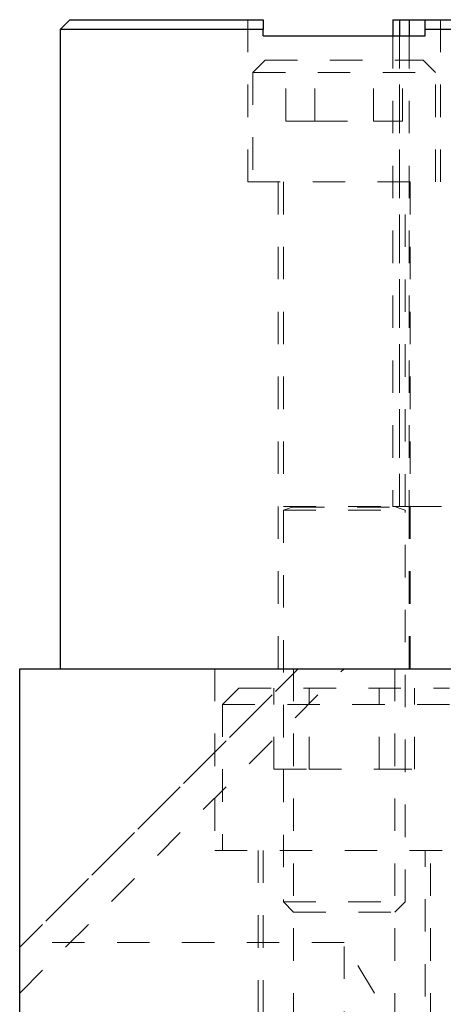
# Model space of a CAD drawing. Header units: inches. Extents: x 1802 to 2468, y -253 to -72.
# Tile 267 of 570: x 2067.96 to 2069.27, y -116.23 to -113.2. Entities that reach past the tile are written whole.
import ezdxf

# ---------------------------------------------------------------- set-up
doc = ezdxf.new("R2010")
doc.units = ezdxf.units.IN
doc.header["$LTSCALE"] = 0.5
doc.header["$MEASUREMENT"] = 0
doc.linetypes.add('HIDDEN', pattern=[0.225, 0.15, -0.075])
for name, color, linetype in [('DIE-M-S', 8, 'Continuous'), ('DIE-M-S2', 1, 'Continuous'), ('DIE-M-S3', 8, 'Continuous'), ('DSS-M-S', 53, 'Continuous'), ('SVD-M-S', 8, 'Continuous')]:
    doc.layers.add(name, color=color, linetype=linetype)

msp = doc.modelspace()

# ---------------------------------------------------------------- linework, layer by layer
at = {"layer": 'DIE-M-S', "linetype": 'Continuous', "lineweight": 25}
for q in [(2069.16416, -113.24667), (2069.21416, -113.19667)]:
    msp.add_line((2069.16416, -113.19667), q, dxfattribs=at)
at = {"layer": 'DIE-M-S', "linetype": 'HIDDEN', "lineweight": 18}
for p, q in [((2069.16416, -113.24667), (2069.16416, -114.69667)), ((2069.16416, -114.69667), (2069.83916, -114.69667))]:
    msp.add_line(p, q, dxfattribs=at)
at = {"layer": 'DIE-M-S2', "linetype": 'Continuous', "lineweight": 25}
for p, q in [((2069.11416, -113.19667), (2069.11416, -113.24667)), ((2069.11416, -113.19667), (2069.13416, -113.19667)), ((2069.13416, -113.19667), (2069.16416, -113.19667)), ((2069.13416, -113.19667), (2069.13416, -113.24667))]:
    msp.add_line(p, q, dxfattribs=at)
at = {"layer": 'DIE-M-S2', "linetype": 'HIDDEN', "lineweight": 18}
for p, q in [((2069.13416, -113.19667), (2069.13416, -114.69667)), ((2069.11416, -113.24667), (2069.11416, -114.69667)), ((2069.13416, -113.24667), (2069.13416, -114.69667)), ((2069.11416, -114.69667), (2069.13416, -114.69667)), ((2069.13416, -114.69667), (2069.16416, -114.69667))]:
    msp.add_line(p, q, dxfattribs=at)
at = {"layer": 'DIE-M-S3', "linetype": 'Continuous', "lineweight": 25}
for p, q in [((2068.11916, -113.19667), (2068.08916, -113.22667)), ((2068.11916, -113.19667), (2068.71416, -113.19667)), ((2068.71416, -113.19667), (2068.71416, -113.22667)), ((2069.21416, -113.19667), (2069.80916, -113.19667)), ((2069.21416, -113.22667), (2069.21416, -113.19667)), ((2068.08916, -113.22667), (2068.08916, -115.19667)), ((2068.71416, -113.22667), (2068.08916, -113.22667)), ((2068.71416, -113.24667), (2068.71416, -113.22667)), ((2069.21416, -113.24667), (2069.21416, -113.22667)), ((2069.83916, -113.22667), (2069.21416, -113.22667)), ((2068.71416, -113.24667), (2069.21416, -113.24667))]:
    msp.add_line(p, q, dxfattribs=at)
at = {"layer": 'DIE-M-S3', "linetype": 'HIDDEN', "lineweight": 18}
for p, q in [((2068.66726, -113.19667), (2068.66726, -113.69667)), ((2069.26106, -113.69667), (2069.26106, -113.19667)), ((2068.66726, -113.69667), (2069.26106, -113.69667)), ((2068.76116, -113.69667), (2068.76116, -115.19667)), ((2069.16716, -115.19667), (2069.16716, -113.69667)), ((2069.16416, -114.69667), (2069.16416, -115.19667)), ((2069.16416, -114.69667), (2069.83916, -114.69667))]:
    msp.add_line(p, q, dxfattribs=at)
at = {"layer": 'DSS-M-S', "linetype": 'Continuous', "lineweight": 25}
for p, q in [((2067.96416, -117.69667), (2067.96416, -115.19667)), ((2067.96416, -115.19667), (2085.46416, -115.19667))]:
    msp.add_line(p, q, dxfattribs=at)
at = {"layer": 'DSS-M-S', "linetype": 'HIDDEN', "lineweight": 18}
for p, q in [((2068.82274, -115.19667), (2067.96416, -116.05525)), ((2067.96416, -116.19667), (2068.96416, -115.19667)), ((2067.96416, -116.05525), (2068.82274, -115.19667)), ((2068.56566, -115.19667), (2068.56566, -115.75667)), ((2068.80791, -115.19667), (2068.80791, -117.69667)), ((2069.12041, -117.69667), (2069.12041, -115.19667)), ((2068.56566, -115.75667), (2069.36266, -115.75667)), ((2068.69866, -115.75667), (2068.69866, -117.69667)), ((2069.22966, -117.69667), (2069.22966, -115.75667)), ((2068.96416, -116.04042), (2067.96416, -116.04042)), ((2068.96416, -116.35292), (2068.96416, -116.04042)), ((2069.05804, -116.19667), (2068.96416, -116.04042)), ((2068.96416, -116.35292), (2069.05804, -116.19667))]:
    msp.add_line(p, q, dxfattribs=at)
at = {"layer": 'SVD-M-S', "linetype": 'HIDDEN', "lineweight": 18}
for p, q in [((2068.72041, -113.32167), (2068.68291, -113.35917)), ((2068.72041, -113.32167), (2069.20791, -113.32167)), ((2068.78403, -113.50917), (2068.78403, -113.32167)), ((2068.87409, -113.50917), (2068.87409, -113.32167)), ((2069.05423, -113.50917), (2069.05423, -113.32167)), ((2069.14429, -113.50917), (2069.14429, -113.32167)), ((2069.24541, -113.35917), (2069.20791, -113.32167)), ((2068.68291, -113.35917), (2069.24541, -113.35917)), ((2068.68291, -113.35917), (2068.68291, -113.69667)), ((2069.24541, -113.69667), (2069.24541, -113.35917)), ((2068.78403, -113.50917), (2068.87409, -113.50917)), ((2068.87409, -113.50917), (2069.05423, -113.50917)), ((2069.05423, -113.50917), (2069.14429, -113.50917)), ((2068.77666, -113.69667), (2068.77666, -114.69707)), ((2069.15166, -114.69707), (2069.15166, -113.69667)), ((2068.77666, -114.69707), (2069.15166, -114.69707)), ((2068.80371, -114.69859), (2068.77666, -114.70844)), ((2068.77666, -114.70844), (2069.15166, -114.70844)), ((2068.77666, -114.70844), (2068.77666, -115.91542)), ((2068.80371, -114.69859), (2069.12281, -114.69859)), ((2069.15166, -114.70844), (2069.12461, -114.69859)), ((2069.15166, -115.91542), (2069.15166, -114.70844)), ((2068.63916, -115.25667), (2068.58916, -115.30667)), ((2068.63916, -115.25667), (2069.28916, -115.25667)), ((2068.74765, -115.50667), (2068.74765, -115.25667)), ((2068.85591, -115.50667), (2068.85591, -115.25667)), ((2069.07241, -115.50667), (2069.07241, -115.25667)), ((2069.18067, -115.50667), (2069.18067, -115.25667)), ((2068.58916, -115.30667), (2069.33916, -115.30667)), ((2068.58916, -115.30667), (2068.58916, -115.75667)), ((2068.74765, -115.50667), (2068.85591, -115.50667)), ((2068.85591, -115.50667), (2069.07241, -115.50667)), ((2069.07241, -115.50667), (2069.18067, -115.50667)), ((2068.71416, -115.75667), (2068.71416, -117.00707)), ((2069.21416, -117.00707), (2069.21416, -115.75667)), ((2068.77666, -115.91542), (2069.15166, -115.91542)), ((2068.77666, -115.91542), (2068.80791, -115.94667)), ((2069.12041, -115.94667), (2069.15166, -115.91542)), ((2068.80791, -115.94667), (2069.12041, -115.94667))]:
    msp.add_line(p, q, dxfattribs=at)
for centre, start, end in [((2068.80344, -114.69785), 290, 90), ((2069.12487, -114.69785), 90, 250)]:
    msp.add_arc(centre, 0.000787, start, end, dxfattribs=at)

doc.saveas('drawing.dxf')
